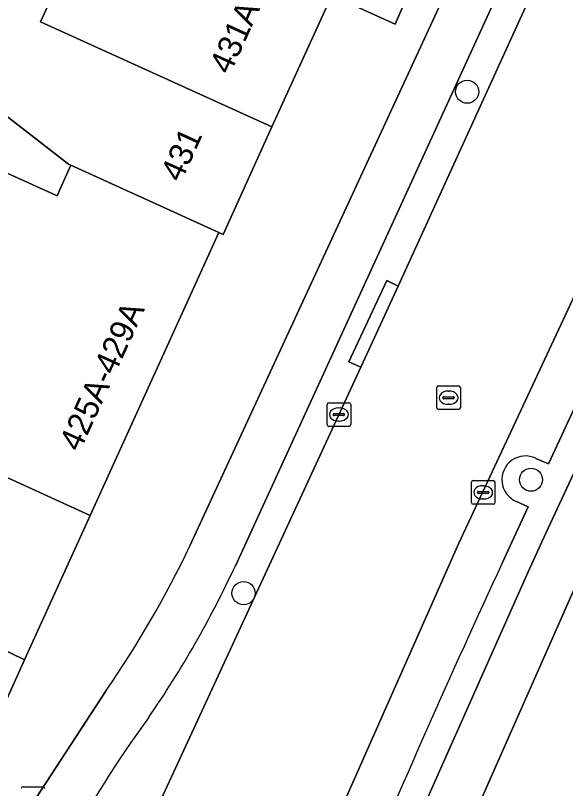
# Model space of a CAD drawing. Extents: x 162989 to 165008, y 383432 to 384338.
# Drawn here: x 163757.74 to 163781.02, y 383925.63 to 383958.35 of the extents above; entities that cross this region are included whole.
import ezdxf

# ---------------------------------------------------------------- set-up
doc = ezdxf.new("R2010")
doc.units = 0
for name, color, linetype in [('IMGEO_Boom', 7, 'Continuous'), ('IMGEO_Fietspad_open', 7, 'Continuous'), ('IMGEO_Kolk', 7, 'Continuous'), ('IMGEO_Pand', 7, 'Continuous'), ('IMGEO_Pand_nummerreeks', 7, 'Continuous'), ('IMGEO_Parkeervlak_open', 7, 'Continuous'), ('IMGEO_Rijbaan_lokaal_gesloten', 7, 'Continuous'), ('IMGEO_Rioolput', 7, 'Continuous'), ('IMGEO_Terreindeel_gesloten', 7, 'Continuous'), ('IMGEO_Verkeerseiland_open', 7, 'Continuous'), ('IMGEO_Voetpad_open', 7, 'Continuous')]:
    doc.layers.add(name, color=color, linetype=linetype)

msp = doc.modelspace()

# ---------------------------------------------------------------- linework, layer by layer
at = {"layer": 'IMGEO_Boom'}
for centre in [(163776.855, 383955.119), (163779.557, 383938.699), (163767.39, 383933.897)]:
    msp.add_circle(centre, 0.489, dxfattribs=at)
at = {"layer": 'IMGEO_Fietspad_open'}
for points in [[(163778.974, 383965.871), (163765.12, 383935.899)], [(163767.045, 383935.06), (163779.029, 383961.201), (163780.705, 383964.772)], [(163791.65, 383961.052), (163780.183, 383936.438), (163779.432, 383934.804), (163773.298, 383920.997), (163769.172, 383911.032), (163762.996, 383895.792), (163759.509, 383889.159), (163757.08, 383883.986), (163754.892, 383878.688), (163753.427, 383875.029), (163755.541, 383874.377), (163759.16, 383883.306), (163761.346, 383888.133)], [(163765.179, 383895.611), (163771.153, 383910.346), (163775.275, 383920.253), (163781.333, 383933.941)], [(163761.575, 383929.772), (163757.761, 383923.938), (163746.288, 383898.935), (163743.019, 383890.611), (163739.098, 383882.137), (163737.986, 383879.797), (163740.042, 383879.162), (163741.274, 383881.816), (163745.172, 383890.243), (163746.984, 383895.04), (163750, 383901.91), (163759.71, 383922.838)]]:
    msp.add_lwpolyline(points, dxfattribs=at)
for centre, radius, start, end in [((163725.051, 383954.993), 44.386, 325.3733, 334.5205), ((163727.029, 383953.664), 44.129, 325.424, 335.0652), ((163806.498, 383897.321), 53.294, 144.0335, 151.3929)]:
    msp.add_arc(centre, radius, start, end, dxfattribs=at)
at = {"layer": 'IMGEO_Kolk'}
for p, q in [((163771, 383941.956), (163771.852, 383941.956)), ((163770.925, 383941.03), (163770.925, 383941.882)), ((163771.413, 383941.736), (163771.438, 383941.736)), ((163771.926, 383941.882), (163771.926, 383941.03)), ((163771.184, 383941.45), (163771.184, 383941.462)), ((163771.622, 383941.413), (163771.224, 383941.413)), ((163771.227, 383941.499), (163771.625, 383941.499)), ((163771.668, 383941.462), (163771.668, 383941.45)), ((163771.436, 383941.176), (163771.411, 383941.176)), ((163771.852, 383940.956), (163771, 383940.956)), ((163777.032, 383937.737), (163777.032, 383938.589)), ((163777.107, 383938.663), (163777.959, 383938.663)), ((163777.52, 383938.443), (163777.545, 383938.443)), ((163778.033, 383938.589), (163778.033, 383937.737)), ((163777.291, 383938.157), (163777.291, 383938.169)), ((163777.729, 383938.12), (163777.331, 383938.12)), ((163777.334, 383938.206), (163777.732, 383938.206)), ((163777.775, 383938.169), (163777.775, 383938.157)), ((163777.543, 383937.883), (163777.518, 383937.883)), ((163777.959, 383937.663), (163777.107, 383937.663)), ((163758.059, 383925.702), (163758.911, 383925.702))]:
    msp.add_line(p, q, dxfattribs=at)
for points in [[(163771, 383941.956), (163771.852, 383941.956)], [(163770.925, 383941.03), (163770.925, 383941.882)], [(163771.926, 383941.882), (163771.926, 383941.03)], [(163771.852, 383940.956), (163771, 383940.956)], [(163777.032, 383937.737), (163777.032, 383938.589)], [(163777.107, 383938.663), (163777.959, 383938.663)], [(163778.033, 383938.589), (163778.033, 383937.737)], [(163777.959, 383937.663), (163777.107, 383937.663)], [(163758.059, 383925.702), (163758.911, 383925.702)]]:
    msp.add_lwpolyline(points, dxfattribs=at)
for centre, radius, start, end in [((163771.002, 383941.88), 0.0765, 91.552, 178.448), ((163771.002, 383941.88), 0.0765, 91.552, 178.448), ((163771.85, 383941.88), 0.0765, 1.552, 88.448), ((163771.85, 383941.88), 0.0765, 1.552, 88.448), ((163771.224, 383941.459), 0.0403, 85.8775, 175.7526), ((163771.221, 383941.449), 0.0366, 178.938, 274.7102), ((163771.625, 383941.456), 0.043, 264.8664, 352.4533), ((163771.629, 383941.461), 0.0386, 1.7309, 96.639), ((163771.002, 383941.032), 0.0765, 181.552, 268.448), ((163771.002, 383941.032), 0.0765, 181.552, 268.448), ((163771.85, 383941.032), 0.0765, 271.552, 358.448), ((163771.85, 383941.032), 0.0765, 271.552, 358.448), ((163777.109, 383938.587), 0.0765, 91.552, 178.448), ((163777.109, 383938.587), 0.0765, 91.552, 178.448), ((163777.957, 383938.587), 0.0765, 1.552, 88.448), ((163777.957, 383938.587), 0.0765, 1.552, 88.448), ((163777.331, 383938.166), 0.0403, 85.8775, 175.7526), ((163777.328, 383938.156), 0.0366, 178.938, 274.7102), ((163777.732, 383938.163), 0.043, 264.8664, 352.4533), ((163777.736, 383938.168), 0.0386, 1.7309, 96.639), ((163777.109, 383937.739), 0.0765, 181.552, 268.448), ((163777.109, 383937.739), 0.0765, 181.552, 268.448), ((163777.957, 383937.739), 0.0765, 271.552, 358.448), ((163777.957, 383937.739), 0.0765, 271.552, 358.448), ((163758.061, 383925.626), 0.0765, 91.552, 178.448), ((163758.061, 383925.626), 0.0765, 91.552, 178.448), ((163758.909, 383925.626), 0.0765, 1.552, 88.448), ((163758.909, 383925.626), 0.0765, 1.552, 88.448)]:
    msp.add_arc(centre, radius, start, end, dxfattribs=at)
for centre, major_axis, ratio, start_param, end_param in [((163771.412, 383941.456), (-0.387, 0.002), 0.722429, 4.712389, 7.853982), ((163771.437, 383941.456), (-0.39, 0.002), 0.717154, 1.570796, 4.712389), ((163777.519, 383938.163), (-0.387, 0.002), 0.722429, 4.712389, 7.853982), ((163777.544, 383938.163), (-0.39, 0.002), 0.717154, 1.570796, 4.712389)]:
    msp.add_ellipse(centre, major_axis=major_axis, ratio=ratio, start_param=start_param, end_param=end_param, dxfattribs=at)
at = {"layer": 'IMGEO_Pand'}
for points in [[(163766.33, 383961.758), (163766.202, 383961.454), (163766.284, 383961.402), (163771.122, 383959.203), (163773.803, 383957.985), (163778.489, 383968.784), (163775.823, 383969.994), (163773.937, 383970.851), (163770.764, 383972.292)], [(163758.802, 383958.081), (163759.422, 383959.447), (163758.795, 383959.861), (163758.714, 383959.683), (163747.968, 383967.015), (163743.883, 383963.686), (163748.025, 383960.761), (163748.93, 383960.122), (163756.111, 383955.051), (163759.982, 383952.055), (163760.086, 383952.008), (163766.341, 383949.166), (163766.525, 383949.083), (163768.594, 383953.637)], [(163763.678, 383963.052), (163760.997, 383964.709), (163758.795, 383959.861), (163759.422, 383959.447), (163758.802, 383958.081), (163768.594, 383953.637), (163771.122, 383959.203), (163766.284, 383961.402), (163766.202, 383961.454), (163766.33, 383961.758), (163764.179, 383962.735)], [(163766.341, 383949.166), (163760.086, 383952.008), (163759.59, 383950.915), (163759.496, 383950.707), (163750.117, 383954.966), (163744.543, 383948.325), (163753.18, 383941.076), (163753.323, 383940.956), (163756.557, 383939.486), (163756.433, 383939.213), (163760.898, 383937.181)], [(163760.898, 383937.181), (163756.433, 383939.213), (163756.557, 383939.486), (163753.323, 383940.956), (163753.18, 383941.076), (163753.045, 383940.779), (163750.358, 383934.863), (163758.124, 383931.071)], [(163750.358, 383934.863), (163749.054, 383935.456), (163748.355, 383935.773), (163748.201, 383935.556), (163743.469, 383938.96), (163742.87, 383938.128), (163741.302, 383935.947), (163744.196, 383934.019), (163743.723, 383933.309), (163751.86, 383928.056), (163754.782, 383926.169), (163755.707, 383925.749), (163758.124, 383931.071)]]:
    msp.add_lwpolyline(points, close=True, dxfattribs=at)
at = {"layer": 'IMGEO_Parkeervlak_open'}
for points in [[(163795.079, 383975.769), (163789.902, 383964.696), (163786.656, 383957.76), (163776.508, 383936.015), (163770.272, 383921.927), (163766.204, 383912.135), (163758.54, 383893.202)], [(163779.764, 383939.603), (163780.293, 383939.377), (163787.475, 383954.814), (163786.999, 383955.025)], [(163778.338, 383935.173), (163779.441, 383937.545), (163778.943, 383937.779)]]:
    msp.add_lwpolyline(points, dxfattribs=at)
for centre, radius, start, end in [((163779.328, 383938.703), 1.001, 64.1359, 247.3982), ((164182.404, 383747.912), 445.35, 155.13498, 157.13194)]:
    msp.add_arc(centre, radius, start, end, dxfattribs=at)
at = {"layer": 'IMGEO_Rijbaan_lokaal_gesloten'}
msp.add_lwpolyline([(163780.95, 383962.264), (163773.933, 383946.885), (163772.352, 383943.463), (163763.905, 383925.176), (163750, 383895.276), (163749.333, 383893.853), (163744.305, 383883.31), (163743.247, 383880.983), (163742.13, 383878.517), (163751.373, 383875.663), (163753.245, 383880.199), (163758.54, 383893.202), (163766.204, 383912.135), (163770.272, 383921.927), (163776.508, 383936.015), (163786.656, 383957.76), (163789.902, 383964.696)], dxfattribs=at)
at = {"layer": 'IMGEO_Rioolput'}
for p, q in [((163775.642, 383942.67), (163776.494, 383942.67)), ((163775.567, 383941.744), (163775.567, 383942.596)), ((163776.055, 383942.45), (163776.08, 383942.45)), ((163776.568, 383942.596), (163776.568, 383941.744)), ((163775.826, 383942.164), (163775.826, 383942.176)), ((163776.264, 383942.127), (163775.866, 383942.127)), ((163775.869, 383942.213), (163776.267, 383942.213)), ((163776.31, 383942.176), (163776.31, 383942.164)), ((163776.494, 383941.67), (163775.642, 383941.67)), ((163776.078, 383941.89), (163776.053, 383941.89))]:
    msp.add_line(p, q, dxfattribs=at)
for points in [[(163775.642, 383942.67), (163776.494, 383942.67)], [(163775.567, 383941.744), (163775.567, 383942.596)], [(163776.568, 383942.596), (163776.568, 383941.744)], [(163776.494, 383941.67), (163775.642, 383941.67)]]:
    msp.add_lwpolyline(points, dxfattribs=at)
for centre, radius, start, end in [((163775.644, 383942.594), 0.0765, 91.552, 178.448), ((163775.644, 383942.594), 0.0765, 91.552, 178.448), ((163776.492, 383942.594), 0.0765, 1.552, 88.448), ((163776.492, 383942.594), 0.0765, 1.552, 88.448), ((163775.866, 383942.173), 0.0403, 85.8775, 175.7526), ((163775.863, 383942.163), 0.0366, 178.938, 274.7102), ((163776.267, 383942.17), 0.043, 264.8664, 352.4533), ((163776.271, 383942.175), 0.0386, 1.7309, 96.639), ((163775.644, 383941.746), 0.0765, 181.552, 268.448), ((163775.644, 383941.746), 0.0765, 181.552, 268.448), ((163776.492, 383941.746), 0.0765, 271.552, 358.448), ((163776.492, 383941.746), 0.0765, 271.552, 358.448)]:
    msp.add_arc(centre, radius, start, end, dxfattribs=at)
for centre, major_axis, ratio, start_param, end_param in [((163776.054, 383942.17), (-0.387, 0.002), 0.722429, 4.712389, 7.853982), ((163776.079, 383942.17), (-0.39, 0.002), 0.717154, 1.570796, 4.712389)]:
    msp.add_ellipse(centre, major_axis=major_axis, ratio=ratio, start_param=start_param, end_param=end_param, dxfattribs=at)
at = {"layer": 'IMGEO_Terreindeel_gesloten'}
msp.add_lwpolyline([(163726.551, 383949.865), (163742.87, 383938.128), (163743.469, 383938.96), (163748.201, 383935.556), (163748.355, 383935.773), (163749.054, 383935.456), (163750.358, 383934.863), (163753.045, 383940.779), (163753.18, 383941.076), (163744.543, 383948.325), (163750.117, 383954.966), (163759.496, 383950.707), (163759.59, 383950.915), (163760.086, 383952.008), (163759.982, 383952.055), (163756.111, 383955.051), (163748.93, 383960.122), (163741.817, 383954.24), (163739.574, 383952.43), (163735.228, 383956.447)], dxfattribs=at)
at = {"layer": 'IMGEO_Verkeerseiland_open'}
for points in [[(163763.905, 383925.176), (163772.352, 383943.463), (163771.844, 383943.691), (163773.452, 383947.13), (163773.933, 383946.885), (163780.95, 383962.264), (163784.861, 383970.722)], [(163780.705, 383964.772), (163779.029, 383961.201), (163767.045, 383935.06)], [(163758.54, 383893.202), (163753.245, 383880.199), (163751.373, 383875.663), (163753.427, 383875.029), (163754.892, 383878.688), (163757.08, 383883.986), (163759.509, 383889.159), (163762.996, 383895.792), (163769.172, 383911.032), (163773.298, 383920.997), (163779.432, 383934.804), (163780.183, 383936.438), (163791.65, 383961.052)], [(163786.999, 383955.025), (163787.475, 383954.814), (163780.293, 383939.377), (163779.764, 383939.603)], [(163778.943, 383937.779), (163779.441, 383937.545), (163778.338, 383935.173)]]:
    msp.add_lwpolyline(points, dxfattribs=at)
for centre, radius, start, end in [((163779.328, 383938.703), 1.001, 64.1359, 247.3982), ((164182.404, 383747.912), 445.35, 155.13498, 157.13194), ((163727.029, 383953.664), 44.129, 325.424, 335.0652), ((163806.498, 383897.321), 53.294, 144.0335, 151.3929)]:
    msp.add_arc(centre, radius, start, end, dxfattribs=at)
at = {"layer": 'IMGEO_Voetpad_open'}
for points in [[(163778.489, 383968.784), (163773.803, 383957.985), (163771.122, 383959.203), (163768.594, 383953.637), (163766.525, 383949.083), (163766.341, 383949.166), (163760.898, 383937.181), (163758.124, 383931.071), (163755.707, 383925.749), (163755.27, 383924.926), (163753.248, 383920.473), (163751.763, 383917.193), (163752.005, 383917.083), (163749.316, 383911.161), (163748.023, 383908.366), (163744.64, 383901.053), (163743.749, 383899.125), (163739.432, 383890.196)], [(163765.12, 383935.899), (163778.974, 383965.871)], [(163793.546, 383960.135), (163782.132, 383935.646), (163781.333, 383933.941), (163775.275, 383920.253), (163771.153, 383910.346), (163765.179, 383895.611)], [(163743.019, 383890.611), (163746.288, 383898.935), (163757.761, 383923.938), (163761.575, 383929.772)]]:
    msp.add_lwpolyline(points, dxfattribs=at)
msp.add_lwpolyline([(163773.933, 383946.885), (163773.452, 383947.13), (163771.844, 383943.691), (163772.352, 383943.463)], close=True, dxfattribs=at)
msp.add_arc((163725.051, 383954.993), 44.386, 325.3733, 334.5205, dxfattribs=at)

# ---------------------------------------------------------------- texts
at = {"layer": 'IMGEO_Pand_nummerreeks'}
for s, rotation, p in [('431A', 65.5701, (163766.813, 383955.807)), ('431', 65.5693, (163764.742, 383951.249)), ('425A-429A', 65.575, (163760.457, 383939.839))]:
    msp.add_text(s, height=1, rotation=rotation, dxfattribs=at).set_placement(p)

doc.saveas('drawing.dxf')
